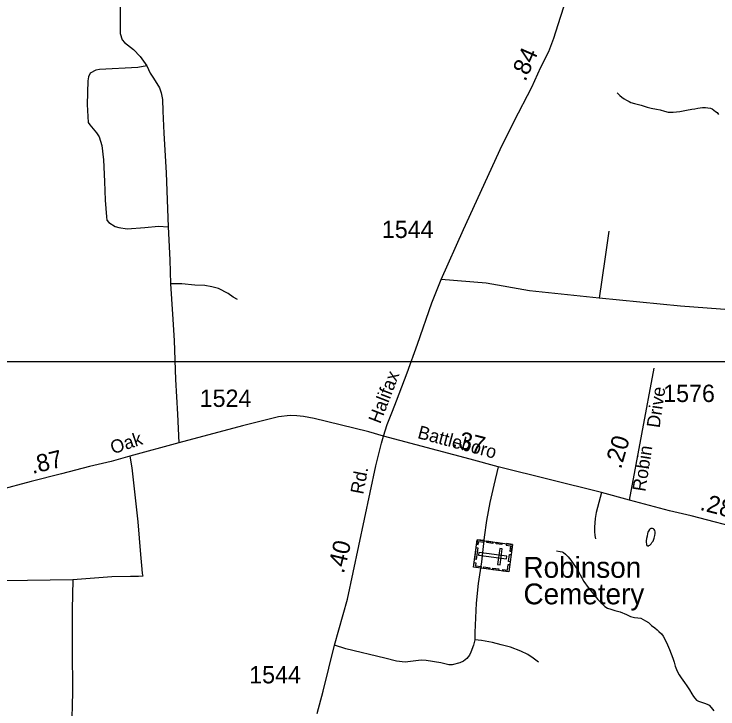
# Model space of a CAD drawing. Extents: x 2220236 to 2384410, y 720751 to 894131.
# Drawn here: x 2336921 to 2341987, y 832963 to 837965 of the extents above; entities that cross this region are included whole.
import ezdxf

# ---------------------------------------------------------------- set-up
doc = ezdxf.new("R2010")
doc.units = 0
for name, color, linetype in [('Exist Cultural Cemetery CELL', 7, 'Continuous'), ('Exist Cultural Cemetery Label', 7, 'Continuous'), ('Exist Hydrographic Misc Water Feature', 7, 'Continuous'), ('Exist Hydrographic Pond Under 1500 Sq Ft', 7, 'Continuous'), ('Exist Road Non-System Type 51', 7, 'Continuous'), ('Exist Road Secondary Mileage Hundredths English Label', 7, 'Continuous'), ('Exist Road Secondary Type 51 Attributed', 7, 'Continuous'), ('Exist Road Secondary Type 51 Label', 7, 'Continuous'), ('Exist Road Secondary Type 51 Number Label', 7, 'Continuous'), ('Map Preparation Inset Cut Line', 7, 'Continuous')]:
    doc.layers.add(name, color=color, linetype=linetype)

msp = doc.modelspace()

# ---------------------------------------------------------------- linework, layer by layer
at = {"layer": 'Exist Cultural Cemetery CELL'}
for points in [[(2340507.3, 834147.4), (2340481, 833950), (2340228.6, 833983.6), (2340254.9, 834181)], [(2340250.6, 834148.2), (2340262, 834146.7), (2340264.9, 834168.5), (2340304.9, 834163.1), (2340306.4, 834174.2), (2340255, 834181)], [(2340324.2, 834171.8), (2340367.2, 834166.1), (2340365.7, 834154.8), (2340322.7, 834160.5)], [(2340390.9, 834162.9), (2340433.8, 834157.2), (2340432.3, 834145.9), (2340389.4, 834151.6)], [(2340464.4, 834153.1), (2340462.9, 834141.8), (2340494.8, 834137.6), (2340489.4, 834097.4), (2340500.5, 834095.9), (2340507.3, 834147.4)], [(2340258.7, 834122.5), (2340247.5, 834038.4), (2340236.2, 834039.9), (2340247.4, 834124)], [(2340434.5, 834115.9), (2340416, 834118.4), (2340400.4, 834001.6), (2340418.9, 833999.2)], [(2340463.9, 834043.2), (2340466.3, 834061.7), (2340265.3, 834088.4), (2340262.9, 834069.9)], [(2340497.5, 834073.9), (2340490.7, 834022.6), (2340479.4, 834024.1), (2340486.2, 834075.4)], [(2340233, 834016.5), (2340244.4, 834015), (2340241.5, 833993.2), (2340281.5, 833987.8), (2340280.1, 833976.8), (2340228.6, 833983.6)], [(2340438, 833955.7), (2340439.5, 833966.9), (2340471.4, 833962.7), (2340476.8, 834002.9), (2340487.8, 834001.4), (2340481, 833950)], [(2340301.8, 833985.4), (2340344.7, 833979.6), (2340343.2, 833968.4), (2340300.3, 833974.1)], [(2340367.1, 833976.6), (2340410, 833970.9), (2340408.5, 833959.6), (2340365.6, 833965.3)]]:
    msp.add_lwpolyline(points, close=True, dxfattribs=at)
at = {"layer": 'Exist Hydrographic Misc Water Feature'}
for points in [[(2341262, 837397), (2341280.1, 837379.7), (2341296.1, 837365.6), (2341312.3, 837354.1), (2341328.5, 837343.9), (2341347.2, 837334.8), (2341360.6, 837328.2), (2341386.8, 837321), (2341434.9, 837308.9), (2341477.2, 837293.5), (2341505.1, 837286.5), (2341545.4, 837280.6), (2341571.2, 837275.1), (2341601.5, 837264.8), (2341629.6, 837259.4), (2341647.1, 837257.8), (2341665.5, 837257.6), (2341711.5, 837264.4), (2341759.4, 837272.9), (2341799.5, 837279.5), (2341821.3, 837283.7), (2341843.1, 837287.8), (2341859.1, 837290.1), (2341875.1, 837292.4), (2341897.1, 837292.7), (2341913.2, 837290.7), (2341933.4, 837287.6), (2341945.4, 837281.5), (2341957.6, 837273.8), (2341969.5, 837263.5), (2341981.6, 837255.8), (2341991.7, 837242.4)], [(2340825.3, 834101.8), (2340851.4, 834096.3), (2340865.3, 834094.6), (2340875.4, 834088.4), (2340889.7, 834076.5), (2340909.8, 834057), (2340928.2, 834033.2), (2340948.5, 834003.5), (2340972.8, 833969.3), (2340995.2, 833927.6), (2341021.8, 833880.1), (2341052.5, 833836.4), (2341092.9, 833785.5), (2341123.5, 833751.3), (2341149.9, 833723.8), (2341173.5, 833700.9), (2341192.4, 833688.5), (2341216.4, 833680.6), (2341244.6, 833672.6), (2341282.5, 833661), (2341328.9, 833641.6), (2341357, 833627.9), (2341385.2, 833620.9), (2341411.2, 833618.7), (2341431.1, 833615.5), (2341449.2, 833605.5), (2341465.3, 833597.3), (2341487.5, 833584), (2341507.7, 833564.5), (2341532, 833546.5), (2341548.4, 833532.4), (2341562.3, 833520.8), (2341579.8, 833502.5), (2341592.9, 833486.6), (2341607.1, 833459.3), (2341623.6, 833425.5), (2341637.8, 833391.6), (2341650.3, 833359.3), (2341661.1, 833327.9), (2341671.1, 833300.4), (2341679.2, 833270.2), (2341693.8, 833234.1), (2341708, 833208.4), (2341722.3, 833186.7), (2341746.7, 833153.2), (2341763.1, 833129.2), (2341781.3, 833101.4), (2341799.9, 833071.7), (2341811.9, 833051.8), (2341820.2, 833041.3), (2341831.7, 833025.4), (2341846.4, 833017.8), (2341868.4, 833010.5), (2341896.6, 833002.8), (2341914.6, 832995.3), (2341924.7, 832989.1), (2341938.8, 832973.3), (2341957.2, 832949.4)]]:
    msp.add_lwpolyline(points, dxfattribs=at)
at = {"layer": 'Exist Hydrographic Pond Under 1500 Sq Ft'}
msp.add_lwpolyline([(2341476.8, 834205.6), (2341473.2, 834190), (2341469.4, 834171.8), (2341469.4, 834162), (2341471.8, 834151.2), (2341473.7, 834145.7), (2341475.9, 834139.9), (2341479.7, 834136.1), (2341484, 834135.3), (2341489.8, 834138.2), (2341495.9, 834141.7), (2341505.6, 834152), (2341511.5, 834160.4), (2341519.6, 834171.2), (2341523.3, 834178), (2341527.3, 834192.2), (2341533, 834212.2), (2341535.1, 834226), (2341534.6, 834236.8), (2341532.6, 834246.6), (2341528.3, 834254.6), (2341522.2, 834260), (2341516.2, 834262.3), (2341504.4, 834261.9), (2341500.2, 834260.1), (2341494.5, 834255.5), (2341486.4, 834243.7), (2341482.2, 834234.7), (2341478.7, 834225.4), (2341476.8, 834205.6)], dxfattribs=at)
at = {"layer": 'Exist Road Non-System Type 51'}
for points in [[(2337684.8, 838117.1), (2337684.8, 837823.8), (2337699.6, 837779.1), (2337716.2, 837760.9), (2337780.8, 837708.6), (2337827.9, 837659.7), (2337876.7, 837591.6)], [(2337876.7, 837591.6), (2337811.9, 837580.6), (2337536.2, 837565.4), (2337510.2, 837560.9), (2337468.5, 837538.4), (2337457, 837512.3), (2337451.1, 837484.2), (2337447.3, 837314.2), (2337452.8, 837184.4), (2337465.1, 837166.5), (2337513.7, 837109.2), (2337534, 837081.4), (2337552.8, 837019.6), (2337564, 836915.8), (2337571.8, 836760), (2337575.5, 836624.1), (2337585, 836506.3), (2337589.1, 836482.2), (2337601.5, 836464.3), (2337647.7, 836435), (2337673.8, 836427.3), (2337734, 836419.9), (2337861.8, 836429.5), (2337959.7, 836438.7), (2338030.2, 836434.1)], [(2337876.7, 837591.6), (2337901.1, 837539.2), (2337923.8, 837502.5), (2337967.4, 837434.5), (2337979.6, 837397.8), (2337988.4, 837348.9), (2337991.9, 837266.9), (2337998.8, 837106.3), (2338016.3, 836821.7), (2338030.2, 836434.1)], [(2338030.2, 836434.1), (2338040.7, 836195), (2338046.5, 836023.9)], [(2341201.1, 836401.6), (2341173.5, 836199.4), (2341132.3, 835919.1)], [(2338527.8, 835909.7), (2338497.6, 835927.3), (2338461.4, 835952.8), (2338392.8, 835990), (2338344.7, 836001.5), (2338292.7, 836010.8), (2338220.6, 836014), (2338128.6, 836022.9), (2338046.5, 836023.9)], [(2338046.5, 836023.9), (2338060.4, 835804.3), (2338073.4, 835614.2), (2338082.6, 835334.3), (2338097.9, 835084.8), (2338106.1, 834878.7)], [(2341132.3, 835919.1), (2340629.8, 835971.5), (2340317.5, 836027.4), (2339994.7, 836053.6)], [(2342661.6, 835774.2), (2342102.3, 835833.6), (2341718.5, 835863.3), (2341132.3, 835919.1)], [(2337754.6, 834782.6), (2337768.5, 834698.8), (2337810.4, 834309.5), (2337831.2, 834075.6), (2337839.9, 833969.1), (2337843.4, 833937.7), (2337846.9, 833918.5), (2337815.5, 833916.7), (2337759.7, 833916.7), (2337623.6, 833915), (2337342.7, 833892.3)], [(2340405, 834705.8), (2340373.2, 834574.1), (2340344.7, 834449.9), (2340320.4, 834319.7), (2340303.7, 834199.5), (2340284, 834021.2), (2340261.7, 833865.1), (2340245.5, 833724.9), (2340236.1, 833512.9), (2340236.6, 833460.9)], [(2341149.7, 834521.6), (2341109.4, 834377.1), (2341102, 834333), (2341098.7, 834271.1), (2341098.9, 834241), (2341101.4, 834211.1), (2341105.7, 834187.1)], [(2337342.7, 833892.3), (2336688.5, 833883.6), (2336417.2, 833874.8), (2336228.7, 833859.1), (2336148.5, 833857.4), (2336115.3, 833852.1), (2336047.3, 833829.5), (2335952.7, 833731.5), (2335923, 833719.1), (2335873, 833708.4), (2335801.2, 833707.7), (2335651.3, 833693.8)], [(2337342.7, 833892.3), (2337339.1, 833678.1), (2337338.2, 833400.2), (2337340.1, 833084.3), (2337333.5, 832806.3)], [(2340236.6, 833460.9), (2340227.2, 833422.8), (2340207.7, 833370.6), (2340197.9, 833350.4), (2340178.3, 833326.2), (2340156.5, 833306.1), (2340128.6, 833293.8), (2340074.9, 833281), (2340048.9, 833280.7), (2339992.8, 833294), (2339886.6, 833310.9), (2339850.5, 833314.4), (2339734.8, 833298.9), (2339672.3, 833307.5), (2339590.3, 833328.4), (2339309.4, 833394.8), (2339227.4, 833422.7)], [(2340694.5, 833298.5), (2340656.1, 833327.9), (2340617.8, 833353.6), (2340567.5, 833378.9), (2340493.3, 833408.1), (2340427.1, 833423.2), (2340364.9, 833440.5), (2340284.7, 833455.6), (2340236.6, 833460.9)]]:
    msp.add_lwpolyline(points, dxfattribs=at)
at = {"layer": 'Exist Road Secondary Type 51 Attributed'}
msp.add_line((2341349.8, 834464.9), (2341526.9, 835416.4), dxfattribs=at)
for points in [[(2339580.7, 834927.5), (2339606.2, 835011), (2339645.2, 835105.4), (2339674.2, 835181.6), (2339749.6, 835383.2), (2339823.8, 835589.2), (2339926.7, 835886), (2339994.7, 836053.6), (2340154.4, 836414.9), (2340302.7, 836732.7), (2340419.6, 836989.3), (2340519.8, 837193.1), (2340646.4, 837438), (2340713, 837581.4), (2340769.4, 837696.3), (2340805.1, 837790.6), (2340837.2, 837890.8), (2340877.7, 838017.3)], [(2339580.7, 834927.5), (2339474, 834957.2), (2339170.2, 835031.6), (2339081.4, 835053.2), (2339004.6, 835068.9), (2338955.8, 835072.4), (2338908.7, 835075.9), (2338824.9, 835065.5), (2338565, 835000.9), (2338106.1, 834878.7), (2337754.6, 834782.6), (2337618.5, 834744.2), (2337463.2, 834707.6), (2337262.6, 834655.2), (2337043.6, 834599.3), (2336808.1, 834538.2)], [(2339101.5, 832929.4), (2339145.4, 833091.9), (2339227.4, 833422.7), (2339319.5, 833751.9), (2339524, 834712.8), (2339565.8, 834875.2), (2339580.7, 834927.5)], [(2341349.8, 834464.9), (2341149.7, 834521.6), (2340405, 834705.8), (2340202.6, 834759.9), (2339580.7, 834927.5)], [(2342911.1, 834229.2), (2342769.1, 834227.5), (2342561.4, 834222.3), (2342387, 834217), (2342325.9, 834215.3), (2342198.5, 834248.2), (2341793.5, 834353.3), (2341637.6, 834389.8), (2341349.8, 834464.9)]]:
    msp.add_lwpolyline(points, dxfattribs=at)
at = {"layer": 'Map Preparation Inset Cut Line'}
msp.add_lwpolyline([(2329807.7, 835464.4), (2346103.7, 835464.4), (2346103.7, 816974.9), (2329807.7, 816974.9), (2329807.7, 835464.4)], dxfattribs=at)
msp.add_lwpolyline([(2329807.7, 835464.4), (2346103.7, 835464.4), (2346103.7, 816974.9), (2329807.7, 816974.9), (2329807.7, 835464.4)], dxfattribs=at)

# ---------------------------------------------------------------- texts
at = {"layer": 'Exist Cultural Cemetery Label'}
for s, p in [('Robinson', (2340587.3, 833906.9)), ('Cemetery', (2340587.3, 833715.9))]:
    msp.add_text(s, height=150, dxfattribs=at).set_placement(p)
at = {"layer": 'Exist Road Secondary Mileage Hundredths English Label'}
for s, rotation, p in [('.84', 66.2227, (2340600.6, 837474.7)), ('.37', 345.8158, (2340067.1, 834852.7)), ('.20', 73.7132, (2341288.6, 834685)), ('.87', 13.5314, (2337053.1, 834653.8)), ('.28', 345.452, (2341851.4, 834396.7)), ('.40', 76.4909, (2339293.7, 833932.4))]:
    msp.add_text(s, height=125, rotation=rotation, dxfattribs=at).set_placement(p)
at = {"layer": 'Exist Road Secondary Type 51 Label'}
for s, rotation, p in [('Halifax', 68.8687, (2339556, 835010.5)), ('Drive', 81.8019, (2341566.8, 834982)), ('Battleboro', 345.0018, (2339819.1, 834913.2)), ('Oak', 18.6334, (2337632.4, 834795.4)), ('Robin', 81.0691, (2341464, 834523.6)), ('Rd.', 79.1702, (2339433.4, 834503.4))]:
    msp.add_text(s, height=95, rotation=rotation, dxfattribs=at).set_placement(p)
at = {"layer": 'Exist Road Secondary Type 51 Number Label'}
for s, p in [('1544', (2339568, 836352.9)), ('1524', (2338256.7, 835136.8)), ('1576', (2341593, 835172.2)), ('1544', (2338613.1, 833146.8))]:
    msp.add_text(s, height=125, dxfattribs=at).set_placement(p)

doc.saveas('drawing.dxf')
